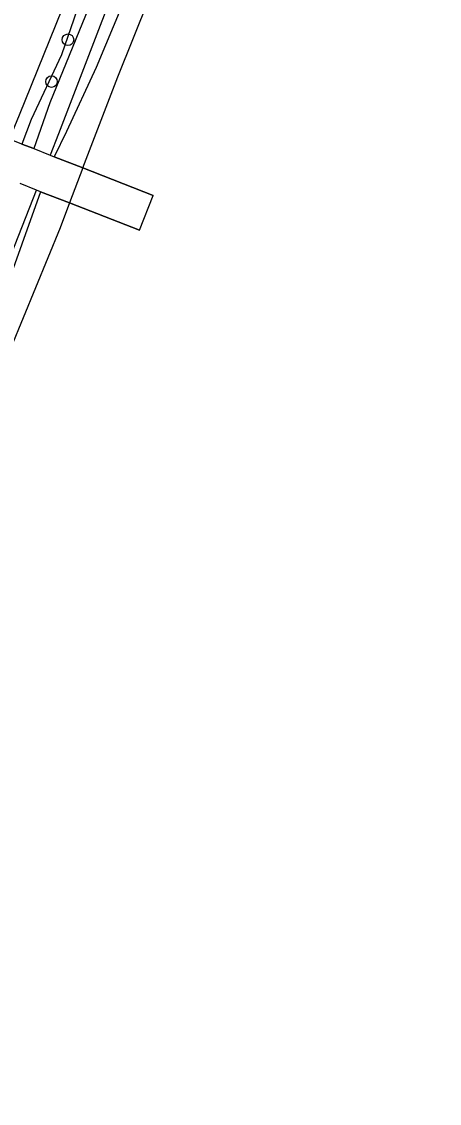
# Model space of a CAD drawing. Extents: x 157793 to 159380, y 380882 to 382313.
# Drawn here: x 159150.7 to 159186, y 381594.9 to 381686.4 of the extents above; entities that cross this region are included whole.
import ezdxf

# ---------------------------------------------------------------- set-up
doc = ezdxf.new("R2010")
doc.units = 0
for name, color, linetype in [('IMGEO_Boom', 7, 'Continuous'), ('IMGEO_Dek', 7, 'Continuous'), ('IMGEO_Fietspad_gesloten', 7, 'Continuous'), ('IMGEO_Groenvoorziening', 7, 'Continuous'), ('IMGEO_Hek', 7, 'Continuous'), ('IMGEO_Voetpad_halfverhard', 7, 'Continuous'), ('IMGEO_Waterloop', 7, 'Continuous')]:
    doc.layers.add(name, color=color, linetype=linetype)

msp = doc.modelspace()

# ---------------------------------------------------------------- linework, layer by layer
at = {"layer": 'IMGEO_Boom'}
for centre in [(159154.61, 381684.911), (159153.221, 381681.365)]:
    msp.add_circle(centre, 0.489, dxfattribs=at)
at = {"layer": 'IMGEO_Dek'}
msp.add_lwpolyline([(159160.652, 381668.786), (159161.811, 381671.73), (159155.881, 381674.054), (159154.747, 381671.09), (159160.652, 381668.786)], close=True, dxfattribs=at)
at = {"layer": 'IMGEO_Fietspad_gesloten'}
for points in [[(159150.716, 381676.078), (159149.67, 381676.488)], [(159150.716, 381676.078), (159151.71, 381675.689)], [(159151.71, 381675.689), (159153.099, 381675.144)], [(159153.099, 381675.144), (159153.44, 381675.011)], [(159153.44, 381675.011), (159155.881, 381674.054)], [(159155.881, 381674.054), (159154.747, 381671.09)], [(159151.937, 381672.187), (159150.555, 381672.726)], [(159152.3, 381672.045), (159151.937, 381672.187)], [(159154.747, 381671.09), (159152.3, 381672.045)]]:
    msp.add_lwpolyline(points, dxfattribs=at)
at = {"layer": 'IMGEO_Groenvoorziening'}
for points in [[(159299.176, 382045.456), (159281.556, 382000), (159268.277, 381965.739), (159233.452, 381878.685), (159201.822, 381797.979), (159183.577, 381750.203), (159173.782, 381724.404), (159169.43, 381714.507), (159162.89, 381696.714), (159156.993, 381682.551), (159154.497, 381677.13), (159153.44, 381675.011)], [(159160.118, 381706.685), (159160.139, 381704.039), (159159.796, 381701.435), (159159.03, 381698.035), (159154.077, 381683.642), (159151.501, 381678.149), (159150.716, 381676.078)], [(159152.3, 381672.045), (159147.387, 381658.346), (159140.018, 381639.384), (159133.566, 381623.233), (159131.346, 381617.833), (159124.154, 381600.002), (159121.34, 381592.944), (159114.754, 381575.881), (159111.001, 381567.019), (159109.179, 381562), (159107.72, 381558.74), (159103.336, 381547.664), (159101.187, 381542.619)]]:
    msp.add_lwpolyline(points, dxfattribs=at)
at = {"layer": 'IMGEO_Hek'}
for points in [[(159150.716, 381676.078), (159149.67, 381676.488)], [(159151.71, 381675.689), (159150.716, 381676.078)], [(159155.881, 381674.054), (159153.44, 381675.011)], [(159155.881, 381674.054), (159161.811, 381671.73)], [(159152.3, 381672.045), (159154.747, 381671.09)], [(159160.652, 381668.786), (159154.747, 381671.09)], [(159160.652, 381668.786), (159160.652, 381668.786)]]:
    msp.add_lwpolyline(points, dxfattribs=at)
at = {"layer": 'IMGEO_Voetpad_halfverhard'}
for points in [[(159219.298, 381856.627), (159209.696, 381832.858), (159197.701, 381800.344), (159188.286, 381772.037), (159179.34, 381747.959), (159167.95, 381717.655), (159159.925, 381696.394), (159153.076, 381679.579), (159151.71, 381675.689)], [(159220.482, 381856.092), (159210.896, 381832.295), (159198.757, 381799.811), (159189.32, 381771.476), (159180.571, 381747.566), (159168.847, 381717.075), (159161.194, 381696.197), (159153.81, 381676.953), (159153.099, 381675.144)], [(159090.436, 381530.244), (159090.478, 381530.361), (159090.309, 381530.451), (159091.941, 381533.188), (159094.208, 381535.774), (159096.245, 381537.695), (159097.957, 381539.563), (159099.465, 381541.599), (159100.752, 381543.782), (159101.452, 381545.243), (159126.628, 381607.774), (159151.937, 381672.187)]]:
    msp.add_lwpolyline(points, dxfattribs=at)
at = {"layer": 'IMGEO_Waterloop'}
for points in [[(159155.881, 381674.054), (159158.837, 381681.782), (159168.111, 381704.904), (159177.463, 381728.942), (159183.794, 381744.349), (159185.779, 381750), (159197.901, 381780.908), (159207.417, 381804.874), (159219.484, 381834.673), (159226.003, 381852.464), (159233.257, 381871.104), (159241.013, 381890.591)], [(159149.67, 381676.488), (159150.503, 381678.541), (159156.175, 381692.595), (159158.7, 381699.953), (159159.327, 381703.27), (159159.767, 381707.175)], [(159154.747, 381671.09), (159153.939, 381668.978), (159148.716, 381656.274), (159137.748, 381627.676), (159134.205, 381618.966), (159121.969, 381587.949), (159117.169, 381576.17), (159115.683, 381571.744), (159112.785, 381564.337), (159109.834, 381557.342), (159107.788, 381552.537), (159105.377, 381546.343), (159101.963, 381537.464), (159100.345, 381533.39)]]:
    msp.add_lwpolyline(points, dxfattribs=at)

doc.saveas('drawing.dxf')
